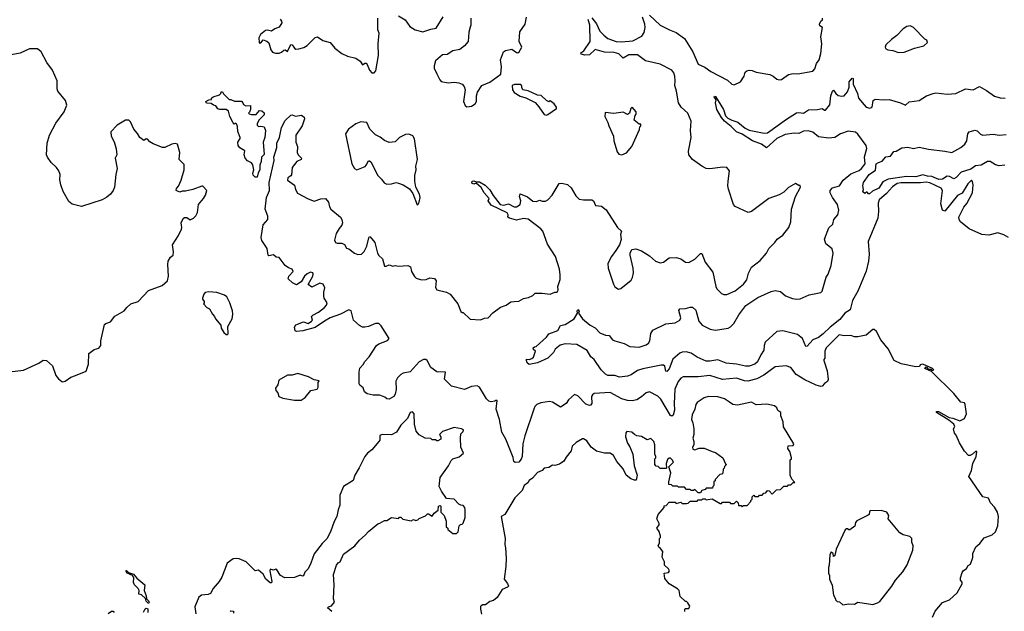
# Model space of a CAD drawing. Extents: x 2293139 to 2515392, y 824115 to 1006937.
# Tile 306 of 417: x 2405362 to 2413870, y 953726 to 958843. Entities that reach past the tile are written whole.
import ezdxf

# ---------------------------------------------------------------- set-up
doc = ezdxf.new("R2010")
doc.units = 0

msp = doc.modelspace()

# ---------------------------------------------------------------- linework, layer by layer
at = {"layer": '0CON10XD'}
for points in [[(2408635.9, 958875.9), (2408691.7, 958841.7), (2408732.5, 958785), (2408780, 958755), (2408845, 958736.7), (2408915, 958761.2), (2408960.7, 958769.3), (2409021.9, 958868.1)], [(2410805, 958881.4), (2410895, 958796.7), (2410975.6, 958755.6), (2411035, 958732), (2411105, 958680), (2411179.2, 958565), (2411225, 958457.5), (2411282.2, 958432.2), (2411335, 958393.5), (2411478.9, 958318.9), (2411515, 958286), (2411535, 958278), (2411590, 958305), (2411621.2, 958355), (2411631.2, 958388.8), (2411645, 958401.2), (2411665, 958406), (2411692.3, 958402.3), (2411725, 958388), (2411845, 958369.2), (2411873.3, 958355), (2411905, 958328.8), (2411925, 958322), (2411945, 958326), (2412005, 958370), (2412045, 958376.2), (2412085, 958373.3), (2412215, 958396.7), (2412231.7, 958418.3), (2412246.2, 958465), (2412270, 958495), (2412285, 958550), (2412294, 958635), (2412284, 958695), (2412300, 958775), (2412275, 958790), (2412272.5, 958805), (2412285, 958830), (2412298.3, 958841.7), (2412300, 958855)], [(2407611.7, 958848.3), (2407625, 958830), (2407626.7, 958815), (2407603, 958777), (2407565, 958762.5), (2407536.4, 958743.6), (2407503.6, 958753.6), (2407485, 958750), (2407441.2, 958715), (2407427.5, 958685), (2407430, 958645), (2407435, 958640), (2407445, 958642.5), (2407465, 958667.5), (2407498.3, 958658.3), (2407513.6, 958643.6), (2407531.2, 958581.2), (2407545, 958563.3), (2407572.3, 958552.3), (2407605, 958552.5), (2407625, 958561.2), (2407645, 958580), (2407655, 958581.2), (2407675, 958567.5), (2407705, 958627.5), (2407715, 958626.7), (2407735, 958596.2), (2407748.3, 958588.3), (2407775, 958589.4), (2407817, 958603), (2407845, 958619.2), (2407915, 958688.6), (2407935, 958693.1), (2407982.4, 958662.4), (2408045, 958646), (2408085.6, 958595.6), (2408145, 958550), (2408195, 958528.6), (2408265, 958510.8), (2408305, 958483.8), (2408325, 958453.3), (2408345, 958466.7), (2408355, 958466.7), (2408364.2, 958454.2), (2408385, 958407.5), (2408404.2, 958384.2), (2408425, 958383.3), (2408438.3, 958401.7), (2408462.7, 958532.7), (2408460, 958635), (2408466.7, 958725), (2408457.5, 958755), (2408456.2, 958855)], [(2408297.4, 956197.4), (2408244.8, 956244.8), (2408225.6, 956325), (2408205, 956332.2), (2408135, 956297.3), (2408045, 956263.1), (2407995, 956236.9), (2407915, 956182), (2407809.3, 956150.7), (2407755, 956146.7), (2407740.7, 956150.7), (2407737, 956183), (2407747, 956203), (2407815, 956230), (2407855, 956216.7), (2407882.5, 956235), (2407892.5, 956245), (2407882.5, 956275), (2407895, 956287.5), (2407945, 956312.5), (2407995, 956353.3), (2408013.3, 956375), (2408017.5, 956395), (2407993.8, 956435), (2407988.8, 956455), (2407988.8, 956485), (2407998.8, 956525), (2407985, 956556), (2407955, 956564), (2407885, 956530), (2407853, 956553), (2407894.2, 956625), (2407898, 956645), (2407893.9, 956653.9), (2407875, 956658.8), (2407844.4, 956645.6), (2407823.3, 956625), (2407792.5, 956575), (2407755, 956550), (2407717.7, 956567.7), (2407682.5, 956602.5), (2407686.7, 956625), (2407723.8, 956665), (2407716.7, 956685), (2407685, 956696.7), (2407655, 956716.7), (2407605, 956786.7), (2407579.3, 956789.3), (2407555, 956810), (2407515, 956800), (2407510, 956805), (2407498.8, 956865), (2407454.3, 956934.3), (2407448, 956958), (2407465, 957070), (2407506, 957115), (2407505.8, 957144.2), (2407482.7, 957205), (2407495, 957303.8), (2407521.4, 957365), (2407517.4, 957435), (2407559.6, 957625), (2407557.8, 957655), (2407582.5, 957737.5), (2407584.5, 957775), (2407606.1, 957825), (2407625, 957910), (2407655, 957971.2), (2407705, 958016.7), (2407715, 958020), (2407745, 958007.5), (2407796.1, 958016.1), (2407819.3, 957999.3), (2407822.5, 957985), (2407803.3, 957925), (2407748.8, 957845), (2407748, 957785), (2407762, 957745), (2407760.7, 957690.7), (2407770.7, 957670.7), (2407797.5, 957645), (2407792.5, 957635), (2407757.5, 957615), (2407716.7, 957565), (2407709.3, 957500.7), (2407705, 957491.2), (2407680, 957475), (2407676, 957455), (2407735, 957411.2), (2407744, 957375), (2407761.7, 957341.7), (2407855, 957292.9), (2407905, 957274), (2407965, 957294.2), (2408005, 957297.5), (2408030, 957265), (2408039.4, 957225), (2408050.6, 957205), (2408134, 957135), (2408146.2, 957115), (2408152, 957085), (2408145.5, 957064.5), (2408122, 957038), (2408096.5, 956995), (2408082.9, 956935), (2408092, 956915), (2408105, 956908.9), (2408145, 956909.4), (2408167.9, 956897.9), (2408185, 956866.7), (2408205, 956860.8), (2408255, 956824), (2408285, 956812), (2408315, 956814.4), (2408337, 956837), (2408360.9, 956885), (2408377.5, 956955), (2408385, 956967.5), (2408390, 956965), (2408431.2, 956915), (2408452.5, 956825), (2408465, 956803.3), (2408497.5, 956775), (2408515, 956712.5), (2408529.3, 956710.7), (2408555, 956723.3), (2408585, 956712.5), (2408606.7, 956716.7), (2408635, 956710), (2408715, 956716.7), (2408737.5, 956705), (2408747.5, 956665), (2408771.9, 956621.9), (2408788.8, 956608.8), (2408835, 956592.9), (2408873, 956597), (2408905, 956610), (2408945, 956603.8), (2408961.2, 956585), (2408954.3, 956525.7), (2408965, 956506), (2409050, 956485), (2409080.2, 956470.2), (2409148, 956385), (2409175, 956320), (2409185, 956310), (2409195, 956310), (2409255, 956253.3), (2409344.2, 956245.8), (2409379.3, 956260.7), (2409408.8, 956265), (2409451.4, 956308.6), (2409515, 956356.9), (2409564, 956375), (2409605, 956403.1), (2409635, 956406.7), (2409675, 956409.4), (2409715, 956430.8), (2409759.5, 956440.5), (2409795, 956457.5), (2409815, 956476.7), (2409875, 956478.8), (2409945, 956468.8), (2409985, 956486.7), (2410005, 956487.5), (2410013.8, 956505), (2410012.5, 956535), (2410031.8, 956595), (2410033.3, 956636.7), (2410025.3, 956685), (2409990.6, 956795), (2409922.6, 956902.6), (2409880.8, 957015), (2409865, 957034.7), (2409755, 957118.4), (2409715, 957124.7), (2409655, 957107.9), (2409592.9, 957125), (2409580, 957135), (2409584, 957155), (2409572.9, 957172.9), (2409435, 957239.4), (2409410, 957275), (2409417.7, 957297.7), (2409374.2, 957345), (2409350.6, 957390.6), (2409305, 957430), (2409285, 957421.2), (2409269.3, 957429.3), (2409272.5, 957445), (2409285, 957448), (2409305, 957440), (2409335, 957441.2), (2409385, 957410.8), (2409425, 957372), (2409452.5, 957322.5), (2409514.2, 957244.2), (2409545, 957240), (2409585, 957251.2), (2409635, 957224), (2409655.5, 957224.5), (2409685.7, 957245), (2409691.4, 957275), (2409680.6, 957315), (2409685, 957336.7), (2409750.3, 957310.3), (2409795, 957272.9), (2409825, 957270), (2409855, 957281.2), (2409875, 957273.8), (2409905, 957273.8), (2409925, 957283.8), (2409962, 957325), (2410023.6, 957426.4), (2410045, 957430), (2410095, 957416.2), (2410127.3, 957387.3), (2410168.3, 957318.3), (2410195, 957290), (2410235, 957284), (2410305, 957286), (2410321.2, 957275), (2410336.4, 957236.4), (2410389.5, 957229.5), (2410429.5, 957199.5), (2410527.5, 957045), (2410561.2, 957015), (2410553.3, 956985), (2410559.5, 956940.5), (2410544, 956896), (2410514.1, 956845.9), (2410474.3, 956795.7), (2410444, 956735), (2410447.5, 956695), (2410494.2, 956554.2), (2410505, 956532.5), (2410535, 956512.5), (2410555, 956516.7), (2410645, 956591.2), (2410657.9, 956612.1), (2410667.1, 956655), (2410664.2, 956695), (2410636.7, 956805), (2410636.7, 956825), (2410650, 956855), (2410685, 956860), (2410735, 956843.3), (2410805, 956800), (2410855, 956753.3), (2410895, 956740), (2410925, 956746.7), (2410975, 956782), (2411035, 956787.5), (2411075, 956774.2), (2411115, 956746), (2411145, 956742), (2411195, 956772), (2411245, 956821.2), (2411255, 956820), (2411285, 956746.7), (2411350.3, 956660.3), (2411375.8, 956535.8), (2411385.8, 956515.8), (2411425, 956476.2), (2411445, 956466.2), (2411472.5, 956467.5), (2411545, 956497.5), (2411615.4, 956554.6), (2411646.1, 956593.9), (2411659.4, 956650.6), (2411686.3, 956703.7), (2411758.9, 956761.1), (2411814.2, 956825), (2411835, 956863.3), (2411886.7, 956915), (2411906.2, 956945), (2411955, 956978.8), (2412008.8, 957045), (2412026, 957095), (2412031.2, 957205), (2412066.1, 957313.9), (2412110, 957395), (2412105, 957410), (2412095, 957410), (2412065, 957427.5), (2412005, 957392.5), (2411965, 957352.5), (2411925, 957327.5), (2411835, 957296.2), (2411686.6, 957183.4), (2411656.1, 957176.1), (2411545, 957227.5), (2411530, 957245), (2411485.9, 957375.9), (2411480.8, 957405), (2411484.3, 957445.7), (2411493.8, 957535), (2411473.6, 957563.6), (2411436.4, 957566.4), (2411323.9, 957553.9), (2411295, 957556.2), (2411257.5, 957575), (2411175, 957633.3), (2411145, 957673.3), (2411140.9, 957705), (2411162.7, 957825), (2411156.9, 957885), (2411164.6, 957965), (2411135.7, 958035), (2411078.8, 958085), (2411054.4, 958125), (2411037.8, 958225), (2411022.2, 958275), (2411026.5, 958315), (2411022.2, 958355), (2411013.6, 958383.6), (2410997.5, 958405), (2410895, 958457.2), (2410768.1, 958488.1), (2410698.9, 958538.9), (2410625, 958538.7), (2410575, 958510.8), (2410538.7, 958548.7), (2410497.8, 958557.8), (2410415, 958562.5), (2410335, 958585.6), (2410285, 958539.2), (2410245, 958535.7), (2410212.5, 958545), (2410210, 958555), (2410235.5, 958574.5), (2410290, 958655), (2410289.5, 958795), (2410274.6, 958844.6)], [(2409259.2, 958855), (2409260, 958795), (2409253.2, 958776.8), (2409241.4, 958735), (2409237.5, 958655), (2409204.2, 958615.8), (2409164.3, 958585.7), (2409105, 958573.3), (2409055, 958542.5), (2409015, 958540), (2408955, 958486.7), (2408942, 958445), (2408944.3, 958424.3), (2408966.2, 958375), (2408992.4, 958322.4), (2409005, 958309.2), (2409064.3, 958295.7), (2409115, 958301.9), (2409155, 958296.9), (2409183.8, 958285), (2409202, 958265), (2409210, 958235), (2409196, 958135), (2409211.7, 958101.7), (2409225, 958090), (2409266.4, 958093.6), (2409296.7, 958115), (2409308, 958135), (2409309.2, 958185), (2409317.5, 958215), (2409355, 958273.3), (2409425, 958301.2), (2409518.3, 958371.7), (2409523.8, 958435), (2409516.2, 958495), (2409542.5, 958565), (2409560, 958575), (2409615, 958588.8), (2409655, 958560), (2409665, 958557.5), (2409676.4, 958563.6), (2409700, 958605), (2409677, 958653), (2409683.2, 958736.8), (2409730, 958805), (2409740, 958865)], [(2410305, 958859.2), (2410345, 958808), (2410374, 958744), (2410408.3, 958708.3), (2410445, 958680.6), (2410515, 958654.5), (2410562, 958652), (2410659.7, 958660.3), (2410738.7, 958701.3), (2410757.3, 958732.7), (2410765.8, 958775), (2410764, 958805), (2410742.5, 958865)], [(2412955, 958560), (2413005, 958563.3), (2413095, 958596.7), (2413175, 958617.5), (2413207.5, 958645), (2413200, 958665), (2413183.6, 958673.6), (2413083.9, 958773.9), (2413055, 958790), (2413026.4, 958783.6), (2412997, 958763), (2412942.5, 958705), (2412895, 958672.5), (2412847.5, 958625), (2412840, 958605), (2412843.6, 958593.6), (2412863, 958583), (2412906.4, 958576.4), (2412955, 958560)], [(2405272.6, 955797.4), (2405395, 955811.9), (2405527.1, 955872.9), (2405565, 955898.8), (2405592.5, 955895), (2405645, 955850), (2405674.3, 955764.3), (2405696.1, 955736.1), (2405725, 955713.3), (2405735, 955710), (2405755, 955716.7), (2405805, 955750), (2405845, 955766.7), (2405936.4, 955803.6), (2405956.9, 955865), (2405958, 955955), (2406005, 955990), (2406045, 956002.5), (2406062.5, 956025), (2406063.9, 956066.1), (2406094.1, 956205.9), (2406105, 956216.2), (2406145, 956230), (2406185, 956280), (2406265.8, 956324.2), (2406286.1, 956353.9), (2406322.5, 956385), (2406385.4, 956404.6), (2406475, 956500), (2406593.3, 956545), (2406638.8, 956585), (2406648, 956625), (2406641.9, 956725), (2406645.6, 956755), (2406665, 956788.8), (2406686.7, 956805), (2406690, 956835), (2406682, 956895), (2406733.3, 956975), (2406759.5, 957030.5), (2406763.3, 957045), (2406756, 957085), (2406775, 957122.5), (2406785, 957132.5), (2406805, 957132.5), (2406835, 957112.5), (2406865, 957126.7), (2406883.9, 957146.1), (2406898.8, 957175), (2406907.5, 957245), (2406950, 957295), (2406966.7, 957325), (2406977.5, 957365), (2406945, 957402.5), (2406935, 957403.3), (2406857, 957373), (2406795, 957360), (2406765, 957360), (2406745, 957352.5), (2406713.3, 957365), (2406716.4, 957383.6), (2406735, 957402.5), (2406757.5, 957455), (2406784.2, 957545), (2406781.7, 957591.7), (2406740, 957635), (2406745.6, 957695.6), (2406725, 957767.5), (2406705, 957773.3), (2406675, 957766.2), (2406615, 957738), (2406596.1, 957736.1), (2406515, 957770), (2406487.1, 957787.1), (2406465, 957810), (2406455, 957812.5), (2406435, 957797.5), (2406400, 957825), (2406379.3, 957859.3), (2406347.5, 957895), (2406319.3, 957959.3), (2406305, 957972.5), (2406275, 957973.3), (2406205, 957930), (2406148.3, 957871.7), (2406151.2, 957835), (2406177.7, 957787.7), (2406193.9, 957726.1), (2406200, 957675), (2406186.7, 957645), (2406203.9, 957556.1), (2406192, 957505), (2406182, 957395), (2406170, 957365), (2406147, 957333), (2406115, 957306.7), (2406073.9, 957286.1), (2405895, 957227.5), (2405815, 957247.5), (2405785, 957270), (2405736.4, 957356.4), (2405716.7, 957415), (2405708.3, 957458.3), (2405712, 957505), (2405700, 957535), (2405678.8, 957565), (2405635, 957608), (2405603, 957653), (2405594.4, 957675), (2405598.1, 957775), (2405620, 957845), (2405675, 957948.8), (2405746.2, 958045), (2405768.8, 958105), (2405756.7, 958145), (2405691.2, 958225), (2405685.9, 958245.9), (2405686.4, 958313.6), (2405646.6, 958406.6), (2405595, 958471.2), (2405545.8, 958565), (2405515, 958590), (2405445, 958590), (2405365, 958553.8), (2405255, 958534.2)], [(2409915, 958017.5), (2409925, 958022.5), (2410000, 958075), (2410000, 958085), (2409980, 958115), (2409945, 958140), (2409935, 958132.5), (2409915, 958142.5), (2409867, 958187), (2409835, 958190), (2409755, 958227.5), (2409710, 958235), (2409700, 958255), (2409701.7, 958271.7), (2409691.7, 958281.7), (2409637, 958283), (2409617.5, 958272.5), (2409620, 958235), (2409635, 958212.5), (2409685, 958180), (2409735, 958167.5), (2409815, 958127.5), (2409848.8, 958088.8), (2409892.3, 958022.3), (2409915, 958017.5)], [(2413905, 956958.6), (2413865, 956983.3), (2413815, 956998.5), (2413735, 956980.2), (2413675, 956984), (2413566.1, 957035), (2413491.9, 957095), (2413480, 957115), (2413478.3, 957135), (2413519.7, 957220.3), (2413546.3, 957253.7), (2413594.7, 957345), (2413599.5, 957415), (2413595, 957442), (2413585, 957456.4), (2413555, 957424.4), (2413505, 957342.2), (2413465, 957322.2), (2413355, 957188.2), (2413336, 957196), (2413321.4, 957251.4), (2413335.4, 957365), (2413325.6, 957385), (2413225, 957432.5), (2413195, 957437.3), (2413145, 957432.6), (2412975, 957430.8), (2412944.6, 957425), (2412903.1, 957396.9), (2412851.3, 957338.7), (2412788.7, 957285), (2412779.5, 957255), (2412783.3, 957185), (2412776.3, 957125), (2412692.6, 956925), (2412701.2, 956815), (2412695.6, 956754.4), (2412675, 956668.6), (2412603.1, 956495), (2412559, 956415), (2412537.3, 956335), (2412491.5, 956305), (2412449.8, 956250.2), (2412365, 956184.2), (2412305, 956125.9), (2412265, 956094.7), (2412215.8, 956074.2), (2412165, 956019.2), (2412155, 956016), (2412126, 956086), (2412081.7, 956121.7), (2411955, 956150.6), (2411905, 956147.6), (2411804, 956055), (2411794.1, 956025.9), (2411792.9, 955985), (2411765.5, 955945), (2411736.6, 955883.4), (2411715, 955864.5), (2411665, 955846.4), (2411634.5, 955845.5), (2411555, 955862.7), (2411465, 955873.2), (2411395, 955900.3), (2411325, 955888.9), (2411295, 955890.5), (2411215.7, 955925), (2411165, 955958.5), (2411119.4, 955969.4), (2411085, 955966.7), (2411065, 955958.7), (2411005.8, 955905.8), (2410975, 955824.4), (2410955, 955799.1), (2410944.1, 955804.1), (2410937.4, 955847.4), (2410925, 955855.3), (2410905.3, 955855.3), (2410745, 955824.7), (2410701.3, 955808.7), (2410645, 955771.8), (2410615, 955759.4), (2410545, 955752.2), (2410505, 955766.4), (2410445, 955766.2), (2410425, 955775.8), (2410387.1, 955815), (2410325, 955904), (2410295.7, 955925.7), (2410265, 955982.5), (2410175, 956034.6), (2410075, 956040.8), (2410032.3, 956027.7), (2409987.8, 955992.2), (2409975, 955964.2), (2409925, 955916.2), (2409835, 955876), (2409765, 955861.2), (2409748, 955875), (2409740, 955895), (2409741.7, 955908.3), (2409765, 955903.3), (2409788.3, 955911.7), (2409802.5, 955925), (2409820, 955975), (2409801.7, 955991.7), (2409800, 956005), (2409810, 956015), (2409825, 956017.5), (2409913.2, 956096.8), (2409935, 956126.2), (2410012.5, 956155), (2410035, 956198.8), (2410075, 956207.5), (2410153, 956257), (2410182.5, 956305), (2410180, 956325), (2410185, 956337.5), (2410197, 956323), (2410190, 956305), (2410225.8, 956255), (2410292.4, 956202.4), (2410335, 956177.5), (2410375, 956135.6), (2410424.2, 956115.8), (2410455, 956112), (2410485.5, 956075.5), (2410503.8, 956065), (2410585, 956042.9), (2410635, 956017.6), (2410715, 956010.4), (2410775, 956031.2), (2410795, 956045.8), (2410806.7, 956065), (2410815, 956127.5), (2410832.7, 956157.3), (2410945, 956211.5), (2411025, 956221.5), (2411066, 956245), (2411076, 956265), (2411056.4, 956326.4), (2411067.1, 956342.9), (2411115, 956344.2), (2411155, 956357.8), (2411175, 956355.6), (2411205, 956330), (2411230, 956235), (2411260.4, 956200.4), (2411327.8, 956167.7), (2411375, 956158.9), (2411485, 956175.9), (2411505, 956185.8), (2411531.4, 956215), (2411575, 956291.5), (2411635, 956370.6), (2411738.7, 956441.3), (2411855, 956492), (2411889.5, 956500.5), (2411935, 956492.5), (2411980, 956455), (2412040.8, 956430.8), (2412075, 956424.8), (2412105, 956429.8), (2412185, 956461.9), (2412285, 956484.4), (2412297.2, 956495), (2412331.2, 956615), (2412347.8, 956642.2), (2412375, 956716.2), (2412392.3, 956825), (2412381.5, 956861.5), (2412326.2, 956905), (2412316.2, 956945), (2412355, 957042), (2412387.1, 957075), (2412398, 957115), (2412430.6, 957155), (2412439.1, 957195), (2412428.1, 957245), (2412385.7, 957305), (2412365.7, 957345), (2412364.5, 957365), (2412385, 957389.4), (2412446, 957405), (2412476.9, 957455), (2412545, 957510), (2412615, 957538.1), (2412635.4, 957555), (2412666.2, 957595), (2412662.7, 957657.3), (2412680.5, 957729.5), (2412675.6, 957755), (2412605, 957854.1), (2412585, 957869.1), (2412520.2, 957879.8), (2412453.9, 957856.1), (2412406.6, 957823.4), (2412355, 957817.6), (2412265, 957830.4), (2412215, 957869.3), (2412175, 957880.4), (2412135, 957877.8), (2412095, 957858.8), (2412055, 957861.9), (2411975, 957850.6), (2411903.4, 957815), (2411815, 957734.6), (2411770.5, 957765), (2411695, 957795.2), (2411605, 957852.9), (2411555, 957872.7), (2411509.2, 957919.2), (2411450.9, 957965), (2411425, 957995.5), (2411385.5, 958065), (2411375.5, 958125), (2411379.1, 958149.1), (2411363.3, 958176.7), (2411365, 958182.5), (2411375, 958179.4), (2411443.2, 958065), (2411460.9, 958010.9), (2411481.7, 957991.7), (2411516, 957974), (2411566.2, 957956.2), (2411630.4, 957905), (2411665, 957888.6), (2411795, 957860.7), (2411825, 957863.5), (2411987.9, 957982.1), (2412073.3, 958036.7), (2412095, 958040), (2412135, 958034.5), (2412176.7, 958063.3), (2412255, 958066.5), (2412295, 958075.8), (2412315, 958061.1), (2412325, 958061.1), (2412362.4, 958107.6), (2412370.9, 958185), (2412385, 958224.3), (2412395, 958232.5), (2412415, 958204.4), (2412435, 958188.5), (2412465, 958181.1), (2412486.2, 958183.8), (2412515, 958219.2), (2412528, 958258), (2412529.2, 958305), (2412555, 958337.8), (2412564.3, 958334.3), (2412564.5, 958285), (2412602.3, 958205), (2412608.5, 958165), (2412677.5, 958085), (2412707, 958077), (2412727.5, 958085), (2412736.2, 958145), (2412755, 958155.8), (2412825, 958150), (2412875, 958152.9), (2412973.2, 958123.2), (2413015, 958103.3), (2413048.3, 958131.7), (2413133.9, 958143.9), (2413198, 958185), (2413255, 958205.5), (2413278.9, 958208.9), (2413375, 958198.1), (2413450, 958205), (2413535, 958245.8), (2413600, 958235), (2413655, 958263.8), (2413715, 958231.4), (2413785, 958180), (2413835, 958166), (2413876.2, 958163.8)], [(2407415, 957480), (2407395, 957480), (2407378.3, 957498.3), (2407376.2, 957515), (2407384, 957545), (2407376.4, 957586.4), (2407363.9, 957603.9), (2407331.2, 957621.2), (2407310, 957645), (2407301.2, 957675), (2407308.3, 957708.3), (2407265, 957733.3), (2407250, 957755), (2407248, 957785), (2407267.5, 957815), (2407267.5, 957825), (2407246.2, 957875), (2407245, 957920), (2407235, 957942.5), (2407225, 957947.5), (2407215, 957940), (2407205, 957950), (2407178, 958005), (2407165, 958052.5), (2407145, 958066.7), (2407090, 958065), (2407075, 958072.5), (2407057, 958097), (2407035, 958102.5), (2407017, 958117), (2406975, 958120), (2406970, 958135), (2406995, 958150), (2407018.3, 958151.7), (2407020, 958165), (2407033, 958177), (2407088.3, 958191.7), (2407100, 958205), (2407101.7, 958218.3), (2407115, 958220), (2407121.7, 958201.7), (2407172.5, 958152.5), (2407185, 958152.5), (2407217, 958137), (2407277, 958137), (2407290, 958125), (2407295, 958110), (2407315, 958097.5), (2407355, 958100), (2407357, 958067), (2407348.3, 958041.7), (2407340, 958035), (2407345, 958030), (2407365, 958022.5), (2407405, 958023.3), (2407435, 958056.7), (2407455, 958053.3), (2407475, 958037.5), (2407475, 958020), (2407427, 957973), (2407413, 957943), (2407415, 957930), (2407425, 957920), (2407445, 957923.3), (2407475, 957916.7), (2407485.7, 957885), (2407480.6, 957825), (2407466.9, 957785), (2407475, 957677.5), (2407452, 957655), (2407449.4, 957615), (2407437.5, 957585), (2407435.4, 957545), (2407422.2, 957517.8), (2407415, 957480)], [(2410565, 957673.3), (2410605, 957690), (2410650, 957745), (2410717, 957893), (2410720, 957915), (2410730, 957925), (2410728.3, 957938.3), (2410715, 957940), (2410670, 957975), (2410680, 958015), (2410690, 958025), (2410690, 958045), (2410655, 958087.5), (2410642.5, 958075), (2410630, 958035), (2410615, 958022.5), (2410575, 958042.5), (2410495, 958031.2), (2410420, 958040), (2410416.7, 958005), (2410443.8, 957955), (2410451.2, 957925), (2410493.3, 957835), (2410496.2, 957795), (2410525, 957700), (2410539.3, 957679.3), (2410565, 957673.3)], [(2408795, 957242.5), (2408805, 957247.5), (2408813.9, 957266.1), (2408822, 957305), (2408815.7, 957335), (2408784.3, 957394.3), (2408776.7, 957445), (2408776.5, 957495), (2408787.1, 957545), (2408784.5, 957575), (2408800.6, 957635), (2408773, 957813), (2408759.7, 957839.7), (2408725, 957853.8), (2408695, 957851.2), (2408643.8, 957825), (2408605, 957786.2), (2408555, 957782), (2408515, 957798.8), (2408476.7, 957826.7), (2408435, 957846), (2408386.2, 957895), (2408360, 957955), (2408309.3, 957960.7), (2408267.3, 957942.7), (2408204.2, 957895), (2408176.2, 957855), (2408230.8, 957595), (2408254, 957555), (2408275, 957543.8), (2408345.6, 957574.4), (2408356.4, 957583.6), (2408375, 957622.5), (2408385, 957622.5), (2408395, 957612.5), (2408455.6, 957495.6), (2408488, 957465), (2408511.1, 957431.1), (2408535, 957420.6), (2408575, 957423.1), (2408615, 957433.8), (2408635, 957430), (2408675, 957414.2), (2408729.6, 957379.6), (2408759.1, 957339.1), (2408795, 957242.5)], [(2413875, 957583.4), (2413825, 957578.9), (2413795, 957588.4), (2413746.4, 957616.4), (2413725, 957617.1), (2413668.7, 957585), (2413622.3, 957577.7), (2413579.3, 957550.7), (2413496.9, 957523.1), (2413455, 957478.4), (2413435, 957467.8), (2413396, 957486), (2413375, 957488.6), (2413335, 957462.7), (2413305, 957460), (2413245, 957487.5), (2413205, 957489.1), (2413165, 957502.5), (2413105, 957483.6), (2413025, 957486.4), (2412865.2, 957464.8), (2412820.7, 957439.3), (2412785, 957385.7), (2412729.6, 957360.4), (2412705, 957336.7), (2412695, 957337.5), (2412685, 957350), (2412675, 957350), (2412665, 957340), (2412647.5, 957355), (2412652.5, 957375), (2412647.5, 957405), (2412654.2, 957435), (2412703.1, 957505), (2412757.9, 957542.1), (2412763.1, 957595), (2412782.7, 957607.3), (2412815, 957620), (2412845, 957656.2), (2412885, 957662.5), (2412915, 957702.5), (2412935, 957706), (2412985.4, 957735.4), (2413035, 957739.2), (2413085, 957728.2), (2413135, 957740.5), (2413215, 957721.7), (2413355, 957705.7), (2413415, 957693), (2413495, 957736.4), (2413528.2, 957765), (2413546.5, 957795), (2413555.7, 957855), (2413567, 957873), (2413585, 957880), (2413615, 957886.2), (2413635, 957880.8), (2413665, 957853.8), (2413685, 957844.4), (2413775, 957851.4), (2413825, 957843.9), (2413885, 957849.1)], [(2407155, 956120), (2407163, 956127), (2407160.7, 956189.3), (2407197.5, 956255), (2407203.3, 956295), (2407200, 956325), (2407176.7, 956395), (2407152.5, 956445), (2407131.7, 956461.7), (2407065, 956483.8), (2406995, 956490), (2406965, 956482.5), (2406951.7, 956468.3), (2406940, 956435), (2406940, 956425), (2406956.7, 956405), (2406957, 956393), (2406950, 956385), (2406980, 956355), (2407003, 956343), (2407027.5, 956295), (2407046.1, 956276.1), (2407052.5, 956255), (2407100.7, 956200.7), (2407103.8, 956175), (2407125, 956136.7), (2407145, 956120), (2407155, 956120)], [(2413248.6, 953675), (2413271.9, 953728.1), (2413335, 953801.2), (2413395, 953826.2), (2413463.3, 953885), (2413506.7, 953965), (2413507, 953977), (2413490, 953995), (2413490, 954015), (2413506.7, 954063.3), (2413513.6, 954076.4), (2413543, 954097), (2413557, 954123), (2413576.7, 954133.3), (2413598.3, 954191.7), (2413598.8, 954225), (2413622.5, 954285), (2413657.7, 954312.3), (2413695, 954362.5), (2413763.6, 954386.4), (2413792.5, 954415), (2413813, 954467), (2413820, 954545), (2413810, 954585), (2413785, 954627.5), (2413750, 954665), (2413734, 954704), (2413683.3, 954715), (2413562.9, 954892.9), (2413585.6, 954944.4), (2413597.5, 955005), (2413626.9, 955065), (2413633.3, 955105), (2413625, 955111.2), (2413595, 955084.2), (2413575, 955073.8), (2413560, 955075), (2413525, 955110), (2413483.3, 955183.3), (2413455, 955250), (2413438.3, 955268.3), (2413430, 955305), (2413442.5, 955325), (2413433.3, 955345), (2413390.5, 955380.5), (2413283.8, 955445), (2413283.3, 955455), (2413302.5, 955455), (2413392, 955402), (2413423.8, 955396.2), (2413486.1, 955373.9), (2413526.7, 955395), (2413543.3, 955435), (2413532.5, 955515), (2413525, 955530), (2413493.3, 955535), (2413435, 955611.2), (2413240, 955800), (2413182.5, 955825), (2413195, 955840), (2413211.7, 955821.7), (2413235, 955820), (2413245, 955810), (2413260, 955815), (2413250, 955825), (2413165, 955862.5), (2413141.7, 955858.3), (2413137, 955843), (2413105, 955841.2), (2412977.3, 955867.3), (2412916.7, 955895), (2412865.8, 955995), (2412802, 956075), (2412765, 956147.5), (2412745, 956162.5), (2412735, 956162.5), (2412677.5, 956115), (2412605, 956100), (2412575, 956100), (2412545, 956112.5), (2412485, 956110), (2412443.9, 956116.1), (2412331.2, 956005), (2412320, 955975), (2412320, 955915), (2412310, 955905), (2412310, 955895), (2412340, 955805), (2412348.8, 955731.2), (2412342.5, 955715), (2412315, 955697.5), (2412295.8, 955674.2), (2412285, 955671.2), (2412245, 955680.8), (2412145, 955729.3), (2412070, 955775), (2412025, 955834), (2411985, 955848.8), (2411889.5, 955840.5), (2411792.6, 955767.4), (2411732.6, 955737.4), (2411655, 955716.4), (2411625, 955718.6), (2411555, 955741.2), (2411435, 955729.8), (2411325, 955766.5), (2411225, 955755.4), (2411095, 955755.6), (2411075, 955742.9), (2411051.8, 955715), (2411023, 955647), (2411017.3, 955522.7), (2411021.1, 955465), (2411007.8, 955422.2), (2410997.1, 955412.9), (2410985, 955420), (2410902.2, 955562.2), (2410875, 955585.8), (2410805, 955623.3), (2410775, 955615.8), (2410735, 955580), (2410695, 955556.5), (2410655, 955545.5), (2410615, 955549.6), (2410564.7, 955564.7), (2410465, 955619.1), (2410325, 955609.3), (2410310.3, 955599.8), (2410302.1, 955585), (2410305, 955522.5), (2410295, 955508.8), (2410285, 955507.5), (2410255, 955516.9), (2410185, 955590.8), (2410155, 955600), (2410105, 955556.2), (2410085, 955524), (2410035, 955492.5), (2409965, 955536), (2409941.2, 955541.2), (2409865, 955529.1), (2409831.2, 955515), (2409813, 955497), (2409805.6, 955475), (2409725.4, 955245), (2409710.4, 955175), (2409704.4, 955065.6), (2409695, 955042.5), (2409675, 955017.5), (2409643, 955013), (2409632, 955022), (2409625, 955056.2), (2409562.2, 955215), (2409528.6, 955275), (2409507.5, 955385), (2409480, 955475), (2409488.3, 955548.3), (2409475, 955550), (2409467, 955543), (2409435, 955537.5), (2409415, 955542.5), (2409394.2, 955564.2), (2409333.6, 955663.6), (2409315, 955676.9), (2409265, 955669.4), (2409205, 955643.5), (2409093.1, 955673.1), (2409033.8, 955735), (2409042.5, 955795), (2408965, 955796.7), (2408915.7, 955835), (2408882.5, 955895), (2408870, 955905), (2408850, 955905), (2408815, 955884.2), (2408735, 955797.8), (2408675, 955786.1), (2408654.3, 955775.7), (2408625.5, 955745), (2408613.1, 955716.9), (2408614.3, 955645), (2408605.8, 955605), (2408595, 955583.8), (2408555, 955561.2), (2408535, 955563.3), (2408517.7, 955577.7), (2408474.3, 955594.3), (2408415, 955596.2), (2408365, 955607.5), (2408342.5, 955625), (2408328.8, 955658.8), (2408302.3, 955682.3), (2408296.2, 955695), (2408294, 955795), (2408300.5, 955829.5), (2408333.8, 955865), (2408340.8, 955885), (2408382.2, 955927.8), (2408445, 956025.6), (2408465, 956040), (2408541.2, 956068.8), (2408554, 956085), (2408485, 956196.5), (2408465, 956214), (2408435, 956215.8), (2408375, 956189.2), (2408345, 956182.6), (2408325, 956184.2), (2408297.4, 956197.4)], [(2407735, 955551.2), (2407795, 955553.3), (2407827.5, 955575), (2407877.5, 955635), (2407933, 955647), (2407940, 955665), (2407940, 955705), (2407948.3, 955718.3), (2407905, 955727.5), (2407857.5, 955755), (2407765, 955784.2), (2407715, 955768.1), (2407675, 955768.1), (2407600, 955725), (2407592, 955685), (2407571.2, 955655), (2407576.2, 955635), (2407593.3, 955615), (2407600, 955585), (2407635, 955570), (2407735, 955551.2)], [(2411110, 953725), (2411110, 953745), (2411115, 953750), (2411145, 953750), (2411151.7, 953771.7), (2411135, 953800), (2411125, 953810), (2411115, 953810), (2411070, 953855), (2411060, 953905), (2411045, 953920), (2410973.6, 953963.6), (2410935, 954010), (2410930, 954055), (2410967, 954063), (2410977.5, 954075), (2410967.5, 954095), (2410932.5, 954125), (2410932.5, 954155), (2410912.5, 954195), (2410920, 954245), (2410898.3, 954268.3), (2410885, 954280), (2410880, 954295), (2410890, 954315), (2410890, 954355), (2410900, 954365), (2410900, 954375), (2410887, 954417), (2410867.5, 954445), (2410887, 954473), (2410887.5, 954485), (2410867.5, 954525), (2410880, 954565), (2410930, 954625), (2410931.7, 954638.3), (2410948.3, 954641.7), (2410975, 954670), (2411025, 954670), (2411035, 954660), (2411075, 954670), (2411085, 954660), (2411125, 954660), (2411137, 954663), (2411155, 954680), (2411215, 954680), (2411225, 954690), (2411255, 954690), (2411265, 954700), (2411285, 954700), (2411295, 954690), (2411345, 954700), (2411415, 954660), (2411425, 954660), (2411435, 954670), (2411495, 954670), (2411505, 954660), (2411535, 954660), (2411555, 954680), (2411570, 954665), (2411571.7, 954641.7), (2411595, 954640), (2411605, 954630), (2411615, 954640), (2411648.3, 954641.7), (2411680, 954675), (2411680, 954685), (2411690, 954695), (2411690, 954715), (2411705, 954730), (2411715, 954720), (2411745, 954720), (2411755, 954730), (2411778.3, 954731.7), (2411791.7, 954748.3), (2411808.3, 954751.7), (2411825, 954770), (2411838.3, 954768.3), (2411865, 954740), (2411901.7, 954778.3), (2411935, 954780), (2411965, 954810), (2411995, 954810), (2412005, 954820), (2412025, 954820), (2412045, 954840), (2412060, 954840), (2412035, 954870), (2412020, 954905), (2412020, 955035), (2412030, 955045), (2412030, 955055), (2412017, 955107), (2412000, 955135), (2412001.7, 955158.3), (2412045, 955160), (2412052.5, 955175), (2411963, 955323), (2411960, 955365), (2411938.3, 955418.3), (2411937.5, 955445), (2411913.9, 955463.9), (2411905, 955487.5), (2411885, 955503.3), (2411818.3, 955518.3), (2411725, 955512.5), (2411685, 955533.8), (2411565, 955510), (2411525, 955516.2), (2411495, 955534), (2411452.5, 955565), (2411395, 955582), (2411315, 955583.8), (2411275, 955573.3), (2411215, 955532.5), (2411204.1, 955515.9), (2411196.2, 955475), (2411173.8, 955425), (2411166.2, 955385), (2411178.8, 955355), (2411186.7, 955305), (2411186.7, 955255), (2411178.8, 955225), (2411187.5, 955195), (2411187.5, 955165), (2411176.7, 955145), (2411179.3, 955129.3), (2411195, 955123.8), (2411233.6, 955136.4), (2411275, 955138), (2411345, 955108), (2411375, 955101.2), (2411437.5, 955055), (2411461.7, 955001.7), (2411470, 954995), (2411451.7, 954978.3), (2411450, 954965), (2411440, 954955), (2411438.3, 954921.7), (2411428.3, 954911.7), (2411411.7, 954908.3), (2411370, 954865), (2411370, 954855), (2411360, 954845), (2411360, 954815), (2411350, 954805), (2411348.3, 954791.7), (2411295, 954790), (2411285, 954780), (2411255, 954770), (2411245, 954750), (2411225, 954750), (2411195, 954780), (2411185, 954770), (2411165, 954770), (2411155, 954780), (2411125, 954780), (2411105, 954800), (2411055, 954800), (2411045, 954810), (2411005, 954810), (2410995, 954820), (2410971.7, 954821.7), (2410970, 954845), (2410988, 954925), (2410970, 954975), (2411010, 955015), (2411000, 955035), (2410985, 955050), (2410975, 955050), (2410960.7, 955039.3), (2410947.5, 955005), (2410950, 954965), (2410945, 954962.5), (2410895, 954960), (2410878.3, 954978.3), (2410861.7, 954981.7), (2410850, 954995), (2410850, 955045), (2410860, 955055), (2410860, 955065), (2410850, 955085), (2410850, 955165), (2410840, 955195), (2410815, 955220), (2410785, 955210), (2410735, 955237.5), (2410695, 955242.5), (2410675, 955256.7), (2410650, 955275), (2410608.3, 955281.7), (2410600.7, 955269.3), (2410596.7, 955235), (2410615, 955180), (2410635, 955150), (2410660, 955085), (2410670, 954985), (2410696.7, 954905), (2410688.3, 954861.7), (2410675, 954860), (2410643, 954873), (2410602.5, 954905), (2410575, 954957.5), (2410521.2, 955021.2), (2410494, 955075), (2410465, 955094), (2410415, 955094.3), (2410345, 955110), (2410299.2, 955145), (2410262.1, 955202.1), (2410235, 955217.8), (2410225, 955217.5), (2410170, 955185), (2410134.4, 955155), (2410126.7, 955113.3), (2410085, 955060), (2410065, 955023.8), (2410025, 954998.8), (2409985, 954986.2), (2409965, 954990), (2409935, 954968.8), (2409895, 954963.3), (2409875, 954943.8), (2409835, 954927.1), (2409792.1, 954877.9), (2409765, 954858.8), (2409752.9, 954837.1), (2409722, 954815), (2409705, 954772.5), (2409640.9, 954709.1), (2409555, 954562.5), (2409522.5, 954545), (2409556.7, 954355), (2409552.5, 954305), (2409560, 954275), (2409566.2, 954185), (2409563.3, 954115), (2409547.5, 954005), (2409578.3, 953968.3), (2409586.7, 953945), (2409575.9, 953934.1), (2409530, 953915), (2409487.5, 953845), (2409455, 953820), (2409425, 953810), (2409387, 953783), (2409365, 953782.5), (2409350, 953775), (2409343, 953767), (2409342.5, 953745), (2409353, 953703)], [(2408057.5, 953725), (2408022.5, 953755), (2408030, 953765), (2408055, 953772.5), (2408082.5, 953805), (2408072.5, 953835), (2408080, 953955), (2408072.5, 954045), (2408100, 954125), (2408113.6, 954146.4), (2408130, 954155), (2408160.7, 954219.3), (2408256.4, 954293.6), (2408297, 954343), (2408346.4, 954383.6), (2408375, 954417.5), (2408455, 954482.5), (2408475, 954487.5), (2408515, 954512.5), (2408535, 954512.5), (2408575, 954537.5), (2408635, 954530), (2408645, 954540), (2408655, 954540), (2408673, 954523), (2408745, 954510), (2408765, 954520), (2408785, 954512.5), (2408801.7, 954518.3), (2408815, 954530), (2408868.3, 954551.7), (2408885, 954570), (2408895, 954570), (2408925, 954550), (2408943.6, 954576.4), (2408978.3, 954601.7), (2408980, 954635), (2408995, 954640), (2409000, 954635), (2409000, 954585), (2409030, 954555), (2409047.5, 954505), (2409048.3, 954458.3), (2409060, 954445), (2409060, 954435), (2409105, 954400), (2409135, 954400), (2409150, 954415), (2409160, 954465), (2409171.7, 954478.3), (2409185, 954480), (2409195, 954490), (2409211.7, 954538.3), (2409212.5, 954605), (2409207.5, 954625), (2409195, 954642.5), (2409173, 954643), (2409155, 954652.5), (2409115, 954696.7), (2409051.2, 954701.2), (2409005.8, 954765.8), (2408986.1, 954806.1), (2408995.8, 954884.2), (2409065.8, 954985), (2409089.2, 955030.8), (2409105, 955044), (2409157.8, 955062.2), (2409197.5, 955095), (2409173.8, 955145), (2409170, 955225), (2409175, 955260), (2409195, 955280), (2409197.5, 955295), (2409180, 955305), (2409115, 955316.2), (2409015, 955282), (2408990, 955255), (2409000, 955235), (2409000, 955215), (2408975, 955200), (2408965, 955200), (2408955, 955210), (2408925, 955210), (2408915, 955220), (2408865, 955223.3), (2408815, 955251.2), (2408788.8, 955285), (2408774.2, 955345), (2408771.2, 955435), (2408755, 955451.2), (2408735, 955446), (2408714.2, 955395), (2408655.6, 955335), (2408618.1, 955275), (2408575, 955252.5), (2408495, 955254.2), (2408475, 955246.7), (2408473, 955207), (2408466.1, 955193.9), (2408405, 955122.5), (2408367, 955093), (2408343.9, 955066.1), (2408294, 954966), (2408256.7, 954905), (2408243, 954857), (2408160, 954805), (2408128.3, 954731.7), (2408127.5, 954645), (2408112.5, 954605), (2408102.5, 954545), (2408078.3, 954501.7), (2408047.5, 954415), (2408015, 954352.5), (2407975, 954312.5), (2407906.4, 954223.6), (2407876.8, 954143.2), (2407853.3, 954095), (2407826.7, 954065), (2407815, 954033.8), (2407805, 954031.2), (2407785, 954040), (2407735, 954020), (2407653, 954017), (2407616.2, 954035), (2407585, 954083.8), (2407575, 954090), (2407555, 954083.3), (2407525, 954090), (2407522.9, 954075), (2407539.2, 953985), (2407536.4, 953973.6), (2407526.4, 953973.6), (2407488, 954005), (2407465, 954048.8), (2407425, 954082.5), (2407395, 954076.7), (2407317.5, 954155), (2407258.8, 954178.8), (2407235, 954182), (2407205, 954181.2), (2407155, 954142), (2407107.3, 954022.7), (2407086.3, 953983.7), (2407034.4, 953925), (2407010.5, 953879.5), (2406988.9, 953871.1), (2406932.8, 953867.2), (2406910.4, 953849.6), (2406875.8, 953765), (2406884.3, 953705)], [(2412475, 953782.5), (2412525, 953790), (2412575, 953787.5), (2412605, 953806.7), (2412735, 953786.2), (2412775, 953798.8), (2412795, 953812.5), (2412897.5, 953942.5), (2412930, 953995), (2412991.7, 954068.3), (2413030.8, 954129.2), (2413079.1, 954255), (2413082.5, 954292.5), (2413070, 954325), (2413070, 954355), (2413054.2, 954374.2), (2412995, 954386.4), (2412967.5, 954405), (2412866.7, 954525), (2412873.3, 954555), (2412855, 954583.8), (2412805, 954598.8), (2412714.1, 954595.9), (2412705, 954590), (2412702.5, 954565), (2412693.6, 954556.4), (2412595, 954507.5), (2412583.3, 954495), (2412578.3, 954461.7), (2412535, 954430), (2412525, 954430), (2412515, 954440), (2412505, 954440), (2412495, 954430), (2412417.5, 954265), (2412405, 954210), (2412395, 954200), (2412390, 954225), (2412381.7, 954231.7), (2412375, 954240), (2412362.5, 954215), (2412357.5, 954125), (2412350, 954105), (2412350, 954055), (2412360, 954035), (2412360, 954005), (2412381.7, 953951.7), (2412392.5, 953865), (2412410, 953835), (2412410, 953825), (2412425, 953810), (2412445, 953807.5), (2412475, 953782.5)], [(2406475, 953792.5), (2406453.3, 953815), (2406447.5, 953837.5), (2406415, 953867.5), (2406390, 953875), (2406393.3, 953905), (2406385, 953922.5), (2406353.3, 953955), (2406346.4, 953976.4), (2406347.5, 954015), (2406337.5, 954037.5), (2406290, 954055), (2406280, 954075), (2406285, 954080), (2406301.7, 954061.7), (2406345, 954047.5), (2406373.6, 954013.6), (2406442.5, 953955), (2406436.7, 953905), (2406455, 953860), (2406457.5, 953835), (2406476.7, 953815), (2406480, 953805), (2406475, 953792.5)], [(2406125, 953707.5), (2406155, 953727.5), (2406168.3, 953728.3), (2406177.5, 953717.5)], [(2406431.7, 953718.3), (2406445, 953746.7), (2406455, 953753.3), (2406468, 953748), (2406470, 953715)], [(2407180, 953725), (2407185, 953730), (2407208.3, 953728.3), (2407210, 953710)]]:
    msp.add_lwpolyline(points, dxfattribs=at)

doc.saveas('drawing.dxf')
